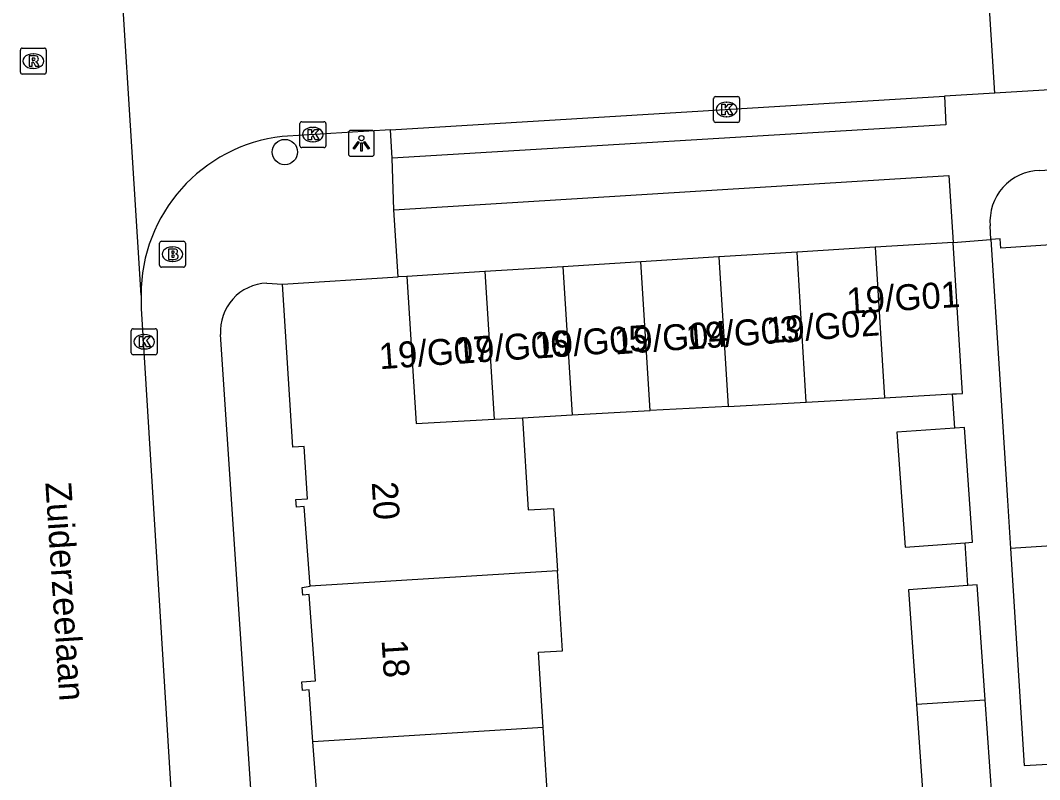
# Model space of a CAD drawing. Extents: x 159689 to 160786, y 387323 to 388339.
# Drawn here: x 160354.93 to 160394.28, y 387603.2 to 387632.5 of the extents above; entities that cross this region are included whole.
import ezdxf

# ---------------------------------------------------------------- set-up
doc = ezdxf.new("R2010")
doc.units = 0
for name, color, linetype in [('IMGEO_Boom', 7, 'Continuous'), ('IMGEO_Brandkraan', 7, 'Continuous'), ('IMGEO_Kolk', 7, 'Continuous'), ('IMGEO_Lichtpunt', 7, 'Continuous'), ('IMGEO_Openbare_ruimte_label', 7, 'Continuous'), ('IMGEO_Pand', 7, 'Continuous'), ('IMGEO_Pand_nummerreeks', 7, 'Continuous'), ('IMGEO_Rijbaan_lokaal_open', 7, 'Continuous'), ('IMGEO_Rioolput', 7, 'Continuous'), ('IMGEO_Voetpad_open', 7, 'Continuous')]:
    doc.layers.add(name, color=color, linetype=linetype)

msp = doc.modelspace()

# ---------------------------------------------------------------- linework, layer by layer
at = {"layer": 'IMGEO_Boom'}
msp.add_circle((160365.137, 387627.42), 0.489, dxfattribs=at)
at = {"layer": 'IMGEO_Brandkraan'}
for p, q in [((160360.297, 387623.049), (160360.297, 387623.901)), ((160360.372, 387623.975), (160361.224, 387623.975)), ((160361.298, 387623.901), (160361.298, 387623.049)), ((160360.785, 387623.755), (160360.81, 387623.755)), ((160360.808, 387623.195), (160360.783, 387623.195)), ((160361.224, 387622.975), (160360.372, 387622.975))]:
    msp.add_line(p, q, dxfattribs=at)
for points in [[(160360.297, 387623.049), (160360.297, 387623.901)], [(160360.372, 387623.975), (160361.224, 387623.975)], [(160361.298, 387623.901), (160361.298, 387623.049)], [(160360.645, 387623.675), (160360.645, 387623.275), (160360.858, 387623.275)], [(160360.876, 387623.675), (160360.645, 387623.675)], [(160360.824, 387623.594), (160360.77, 387623.594), (160360.77, 387623.518)], [(160360.77, 387623.518), (160360.823, 387623.518)], [(160360.832, 387623.442), (160360.77, 387623.442), (160360.77, 387623.361)], [(160360.77, 387623.361), (160360.832, 387623.361)], [(160361.224, 387622.975), (160360.372, 387622.975)]]:
    msp.add_lwpolyline(points, dxfattribs=at)
for centre, radius, start, end in [((160360.374, 387623.899), 0.0765, 91.552, 178.448), ((160360.374, 387623.899), 0.0765, 91.552, 178.448), ((160361.222, 387623.899), 0.0765, 1.552, 88.448), ((160361.222, 387623.899), 0.0765, 1.552, 88.448), ((160360.825, 387623.556), 0.0379, 267.8285, 90.9355), ((160360.88, 387623.53), 0.145, 59.4692, 91.5367), ((160360.905, 387623.577), 0.0922, 285.5137, 58.1501), ((160360.91, 387623.385), 0.105, 301.3115, 78.989), ((160360.833, 387623.401), 0.0404, 269.8759, 90.5077), ((160360.864, 387623.526), 0.251, 268.6676, 293.5347), ((160360.374, 387623.051), 0.0765, 181.552, 268.448), ((160360.374, 387623.051), 0.0765, 181.552, 268.448), ((160361.222, 387623.051), 0.0765, 271.552, 358.448), ((160361.222, 387623.051), 0.0765, 271.552, 358.448)]:
    msp.add_arc(centre, radius, start, end, dxfattribs=at)
for centre, major_axis, ratio, start_param, end_param in [((160360.784, 387623.475), (-0.387, 0.002), 0.722429, 4.712389, 7.853982), ((160360.809, 387623.475), (-0.39, 0.002), 0.717154, 1.570796, 4.712389)]:
    msp.add_ellipse(centre, major_axis=major_axis, ratio=ratio, start_param=start_param, end_param=end_param, dxfattribs=at)
at = {"layer": 'IMGEO_Kolk'}
for p, q in [((160381.695, 387628.636), (160381.695, 387629.488)), ((160381.77, 387629.562), (160382.622, 387629.562)), ((160382.696, 387629.488), (160382.696, 387628.636)), ((160382.183, 387629.342), (160382.208, 387629.342)), ((160365.795, 387628.591), (160366.647, 387628.591)), ((160382.622, 387628.562), (160381.77, 387628.562)), ((160382.206, 387628.782), (160382.181, 387628.782)), ((160365.72, 387627.665), (160365.72, 387628.517)), ((160366.208, 387628.371), (160366.233, 387628.371)), ((160366.721, 387628.517), (160366.721, 387627.665)), ((160366.231, 387627.811), (160366.206, 387627.811)), ((160366.647, 387627.591), (160365.795, 387627.591)), ((160359.207, 387619.673), (160359.207, 387620.525)), ((160359.282, 387620.599), (160360.134, 387620.599)), ((160359.695, 387620.379), (160359.72, 387620.379)), ((160360.208, 387620.525), (160360.208, 387619.673)), ((160360.134, 387619.599), (160359.282, 387619.599)), ((160359.718, 387619.819), (160359.693, 387619.819))]:
    msp.add_line(p, q, dxfattribs=at)
for points in [[(160381.695, 387628.636), (160381.695, 387629.488)], [(160381.77, 387629.562), (160382.622, 387629.562)], [(160382.696, 387629.488), (160382.696, 387628.636)], [(160382.016, 387629.262), (160382.139, 387629.262), (160382.139, 387629.111), (160382.269, 387629.262), (160382.433, 387629.262), (160382.287, 387629.111), (160382.44, 387628.862), (160382.288, 387628.862), (160382.203, 387629.026), (160382.139, 387628.959), (160382.139, 387628.862), (160382.016, 387628.862), (160382.016, 387629.262)], [(160365.795, 387628.591), (160366.647, 387628.591)], [(160382.622, 387628.562), (160381.77, 387628.562)], [(160365.72, 387627.665), (160365.72, 387628.517)], [(160366.041, 387628.291), (160366.164, 387628.291), (160366.164, 387628.14), (160366.294, 387628.291), (160366.458, 387628.291), (160366.312, 387628.14), (160366.465, 387627.891), (160366.313, 387627.891), (160366.228, 387628.055), (160366.164, 387627.988), (160366.164, 387627.891), (160366.041, 387627.891), (160366.041, 387628.291)], [(160366.721, 387628.517), (160366.721, 387627.665)], [(160366.647, 387627.591), (160365.795, 387627.591)], [(160359.207, 387619.673), (160359.207, 387620.525)], [(160359.282, 387620.599), (160360.134, 387620.599)], [(160359.528, 387620.299), (160359.651, 387620.299), (160359.651, 387620.148), (160359.781, 387620.299), (160359.945, 387620.299), (160359.799, 387620.148), (160359.952, 387619.899), (160359.8, 387619.899), (160359.715, 387620.063), (160359.651, 387619.996), (160359.651, 387619.899), (160359.528, 387619.899), (160359.528, 387620.299)], [(160360.208, 387620.525), (160360.208, 387619.673)], [(160360.134, 387619.599), (160359.282, 387619.599)]]:
    msp.add_lwpolyline(points, dxfattribs=at)
for centre, start, end in [((160381.772, 387629.486), 91.552, 178.448), ((160381.772, 387629.486), 91.552, 178.448), ((160382.62, 387629.486), 1.552, 88.448), ((160382.62, 387629.486), 1.552, 88.448), ((160365.797, 387628.515), 91.552, 178.448), ((160365.797, 387628.515), 91.552, 178.448), ((160366.645, 387628.515), 1.552, 88.448), ((160366.645, 387628.515), 1.552, 88.448), ((160381.772, 387628.638), 181.552, 268.448), ((160381.772, 387628.638), 181.552, 268.448), ((160382.62, 387628.638), 271.552, 358.448), ((160382.62, 387628.638), 271.552, 358.448), ((160365.797, 387627.667), 181.552, 268.448), ((160365.797, 387627.667), 181.552, 268.448), ((160366.645, 387627.667), 271.552, 358.448), ((160366.645, 387627.667), 271.552, 358.448), ((160359.284, 387620.523), 91.552, 178.448), ((160359.284, 387620.523), 91.552, 178.448), ((160360.132, 387620.523), 1.552, 88.448), ((160360.132, 387620.523), 1.552, 88.448), ((160359.284, 387619.675), 181.552, 268.448), ((160359.284, 387619.675), 181.552, 268.448), ((160360.132, 387619.675), 271.552, 358.448), ((160360.132, 387619.675), 271.552, 358.448)]:
    msp.add_arc(centre, 0.0765, start, end, dxfattribs=at)
for centre, major_axis, ratio, start_param, end_param in [((160382.182, 387629.062), (-0.387, 0.002), 0.722429, 4.712389, 7.853982), ((160382.207, 387629.062), (-0.39, 0.002), 0.717154, 1.570796, 4.712389), ((160366.207, 387628.091), (-0.387, 0.002), 0.722429, 4.712389, 7.853982), ((160366.232, 387628.091), (-0.39, 0.002), 0.717154, 1.570796, 4.712389), ((160359.694, 387620.099), (-0.387, 0.002), 0.722429, 4.712389, 7.853982), ((160359.719, 387620.099), (-0.39, 0.002), 0.717154, 1.570796, 4.712389)]:
    msp.add_ellipse(centre, major_axis=major_axis, ratio=ratio, start_param=start_param, end_param=end_param, dxfattribs=at)
at = {"layer": 'IMGEO_Lichtpunt'}
for p, q in [((160368.496, 387628.255), (160367.688, 387628.255)), ((160368.496, 387628.255), (160367.688, 387628.255)), ((160367.594, 387628.16), (160367.594, 387627.353)), ((160367.594, 387628.16), (160367.594, 387627.353)), ((160368.59, 387627.353), (160368.59, 387628.16)), ((160368.59, 387627.353), (160368.59, 387628.16)), ((160367.688, 387627.259), (160368.496, 387627.259)), ((160367.688, 387627.259), (160368.496, 387627.259))]:
    msp.add_line(p, q, dxfattribs=at)
for points in [[(160367.968, 387627.824), (160368.007, 387627.796), (160367.819, 387627.534), (160367.781, 387627.561), (160367.968, 387627.824)], [(160368.07, 387627.776), (160368.117, 387627.776), (160368.117, 387627.454), (160368.07, 387627.454), (160368.07, 387627.776)], [(160368.18, 387627.796), (160368.218, 387627.823), (160368.405, 387627.561), (160368.366, 387627.533), (160368.18, 387627.796)]]:
    msp.add_lwpolyline(points, dxfattribs=at)
msp.add_circle((160368.093, 387627.958), 0.0994, dxfattribs=at)
for centre, start, end in [((160367.688, 387628.16), 90, 180), ((160367.688, 387628.16), 90, 180), ((160368.496, 387628.16), 0, 90), ((160368.496, 387628.16), 0, 90), ((160367.688, 387627.353), 180, 270), ((160367.688, 387627.353), 180, 270), ((160368.496, 387627.353), 270, 0), ((160368.496, 387627.353), 270, 360)]:
    msp.add_arc(centre, 0.0946, start, end, dxfattribs=at)
at = {"layer": 'IMGEO_Pand'}
for points in [[(160398.579, 387624.373), (160396.697, 387624.252), (160396.682, 387624.483), (160396.408, 387624.466), (160396.441, 387623.95), (160392.778, 387623.715), (160392.756, 387624.068), (160392.397, 387624.045)], [(160390.938, 387623.931), (160387.925, 387623.744)], [(160390.921, 387618.082), (160391.071, 387618.09), (160391.3, 387618.103), (160390.938, 387623.931)], [(160392.397, 387624.045), (160392.717, 387619.056), (160393.043, 387613.974), (160393.162, 387612.12)], [(160384.913, 387623.557), (160381.9, 387623.37)], [(160387.925, 387623.744), (160384.913, 387623.557)], [(160385.272, 387617.771), (160384.913, 387623.557)], [(160387.925, 387623.744), (160388.286, 387617.937)], [(160378.888, 387623.182), (160375.875, 387622.995)], [(160381.9, 387623.37), (160378.888, 387623.182)], [(160379.245, 387617.439), (160378.888, 387623.182)], [(160381.9, 387623.37), (160382.258, 387617.605)], [(160372.863, 387622.808), (160369.85, 387622.621)], [(160375.875, 387622.995), (160372.863, 387622.808)], [(160372.863, 387622.808), (160373.217, 387617.106)], [(160375.875, 387622.995), (160376.231, 387617.272)], [(160365.048, 387622.323), (160369.513, 387622.6)], [(160366.115, 387610.659), (160365.888, 387613.737), (160365.589, 387613.715), (160365.567, 387614.011), (160366.006, 387614.038), (160365.88, 387616.054), (160365.44, 387616.026), (160365.048, 387622.323)], [(160369.85, 387622.621), (160369.513, 387622.6)], [(160369.85, 387622.621), (160370.205, 387616.94), (160373.217, 387617.106)], [(160385.272, 387617.771), (160388.286, 387617.937)], [(160388.286, 387617.937), (160390.921, 387618.082)], [(160382.258, 387617.605), (160379.245, 387617.439)], [(160382.258, 387617.605), (160385.272, 387617.771)], [(160373.217, 387617.106), (160374.317, 387617.167)], [(160374.317, 387617.167), (160376.231, 387617.272)], [(160374.317, 387617.167), (160374.538, 387613.607), (160375.515, 387613.667), (160375.665, 387611.253)], [(160376.231, 387617.272), (160379.245, 387617.439)], [(160391.005, 387616.767), (160388.768, 387616.607), (160389.087, 387612.171), (160391.404, 387612.337)], [(160391.404, 387612.337), (160391.695, 387612.358), (160391.377, 387616.794), (160391.005, 387616.767)], [(160399.166, 387615.284), (160399.331, 387612.517), (160393.162, 387612.12)], [(160375.665, 387611.253), (160366.115, 387610.659)], [(160375.111, 387605.208), (160374.931, 387608.116), (160375.856, 387608.173), (160375.665, 387611.253)], [(160366.219, 387604.654), (160366.071, 387606.658), (160365.823, 387606.64), (160365.799, 387606.966), (160366.325, 387607.005), (160366.079, 387610.341), (160365.829, 387610.323), (160365.807, 387610.619), (160366.115, 387610.659)], [(160391.507, 387610.689), (160389.216, 387610.528), (160389.526, 387606.106)], [(160392.18, 387606.271), (160391.869, 387610.714), (160391.507, 387610.689)], [(160389.526, 387606.106), (160392.18, 387606.271)], [(160392.181, 387601.111), (160392.539, 387601.136), (160392.18, 387606.271)], [(160389.526, 387606.106), (160389.886, 387600.95), (160392.181, 387601.111)], [(160375.111, 387605.208), (160366.219, 387604.654)], [(160376.44, 387599.28), (160376.284, 387601.796), (160375.327, 387601.736), (160375.111, 387605.208)], [(160367.057, 387598.696), (160366.825, 387602.172), (160366.152, 387602.122), (160366.126, 387602.47), (160366.379, 387602.488), (160366.219, 387604.654)]]:
    msp.add_lwpolyline(points, dxfattribs=at)
at = {"layer": 'IMGEO_Rijbaan_lokaal_open'}
for points in [[(160359.584, 387621.896), (160358.496, 387639.308)], [(160392.558, 387629.688), (160392.113, 387636.668)], [(160395.312, 387629.855), (160392.558, 387629.688)], [(160369.22, 387628.274), (160390.606, 387629.57)], [(160392.558, 387629.688), (160390.606, 387629.57)], [(160369.22, 387628.274), (160365.038, 387628.021)], [(160359.584, 387621.896), (160359.588, 387621.379), (160361.1, 387596.976)]]:
    msp.add_lwpolyline(points, dxfattribs=at)
msp.add_arc((160365.745, 387621.901), 6.161, 96.5875, 180.0456, dxfattribs=at)
at = {"layer": 'IMGEO_Rioolput'}
for p, q in [((160354.925, 387630.504), (160354.925, 387631.356)), ((160355, 387631.43), (160355.852, 387631.43)), ((160355.926, 387631.356), (160355.926, 387630.504)), ((160355.413, 387631.21), (160355.438, 387631.21)), ((160355.436, 387630.65), (160355.411, 387630.65)), ((160355.852, 387630.43), (160355, 387630.43))]:
    msp.add_line(p, q, dxfattribs=at)
for points in [[(160354.925, 387630.504), (160354.925, 387631.356)], [(160355, 387631.43), (160355.852, 387631.43)], [(160355.926, 387631.356), (160355.926, 387630.504)], [(160355.514, 387631.128), (160355.262, 387631.13), (160355.262, 387630.73)], [(160355.44, 387631.049), (160355.386, 387631.049), (160355.386, 387630.968)], [(160355.386, 387630.968), (160355.438, 387630.968)], [(160355.262, 387630.73), (160355.386, 387630.73), (160355.386, 387630.892), (160355.397, 387630.892)], [(160355.444, 387630.863), (160355.515, 387630.73), (160355.655, 387630.73), (160355.59, 387630.856)], [(160355.852, 387630.43), (160355, 387630.43)]]:
    msp.add_lwpolyline(points, dxfattribs=at)
for centre, radius, start, end in [((160355.002, 387631.354), 0.0765, 91.552, 178.448), ((160355.002, 387631.354), 0.0765, 91.552, 178.448), ((160355.85, 387631.354), 0.0765, 1.552, 88.448), ((160355.85, 387631.354), 0.0765, 1.552, 88.448), ((160355.422, 387631.157), 0.19, 274.7715, 282.9687), ((160355.446, 387630.953), 0.0964, 77.0061, 93.1865), ((160355.46, 387631.01), 0.0378, 276.6634, 79.6772), ((160355.513, 387631.018), 0.109, 350.3612, 89.416), ((160355.511, 387631.018), 0.112, 277.5842, 350.9817), ((160355.396, 387630.839), 0.0533, 26.0293, 88.6989), ((160355.495, 387630.803), 0.108, 29.5134, 73.7905), ((160355.002, 387630.506), 0.0765, 181.552, 268.448), ((160355.002, 387630.506), 0.0765, 181.552, 268.448), ((160355.85, 387630.506), 0.0765, 271.552, 358.448), ((160355.85, 387630.506), 0.0765, 271.552, 358.448)]:
    msp.add_arc(centre, radius, start, end, dxfattribs=at)
for centre, major_axis, ratio, start_param, end_param in [((160355.412, 387630.93), (-0.387, 0.002), 0.722429, 4.712389, 7.853982), ((160355.437, 387630.93), (-0.39, 0.002), 0.717154, 1.570796, 4.712389)]:
    msp.add_ellipse(centre, major_axis=major_axis, ratio=ratio, start_param=start_param, end_param=end_param, dxfattribs=at)
at = {"layer": 'IMGEO_Voetpad_open'}
for points in [[(160394.281, 387626.711), (160450.762, 387630.3)], [(160390.606, 387629.57), (160390.661, 387628.473), (160369.275, 387627.177)], [(160369.275, 387627.177), (160369.22, 387628.274)], [(160369.351, 387625.187), (160369.275, 387627.177)], [(160369.351, 387625.187), (160390.777, 387626.518), (160390.938, 387623.931)], [(160369.513, 387622.6), (160369.351, 387625.187)], [(160392.397, 387624.045), (160392.372, 387624.571)], [(160390.938, 387623.931), (160392.397, 387624.045)], [(160364.438, 387622.36), (160365.048, 387622.323)], [(160365.189, 387582.419), (160362.652, 387620.377)], [(160391.005, 387616.767), (160390.921, 387618.082)], [(160391.507, 387610.689), (160391.404, 387612.337)], [(160393.162, 387612.12), (160393.683, 387603.743), (160395.288, 387603.832)]]:
    msp.add_lwpolyline(points, dxfattribs=at)
for centre, radius, start, end in [((160394.331, 387624.745), 1.966, 91.4439, 185.0866), ((160364.515, 387620.495), 1.867, 92.3748, 183.6093)]:
    msp.add_arc(centre, radius, start, end, dxfattribs=at)

# ---------------------------------------------------------------- texts
at = {"layer": 'IMGEO_Openbare_ruimte_label'}
msp.add_text('Zuiderzeelaan', height=1, rotation=273.7264, dxfattribs=at).set_placement((160355.888, 387614.662))
at = {"layer": 'IMGEO_Pand_nummerreeks'}
for s, rotation, p in [('19/G01', 3.5523, (160386.856, 387621.172)), ('19/G03', 4.0935, (160380.658, 387619.792)), ('19/G02', 4.0935, (160383.761, 387620.035)), ('19/G05', 4.0935, (160374.816, 387619.445)), ('19/G04', 4.0935, (160377.887, 387619.605)), ('19/G07', 4.0935, (160368.804, 387619.035)), ('19/G06', 4.0935, (160371.782, 387619.24)), ('20', 273.5763, (160368.491, 387614.675)), ('18', 273.5763, (160368.872, 387608.582))]:
    msp.add_text(s, height=1, rotation=rotation, dxfattribs=at).set_placement(p)

doc.saveas('drawing.dxf')
